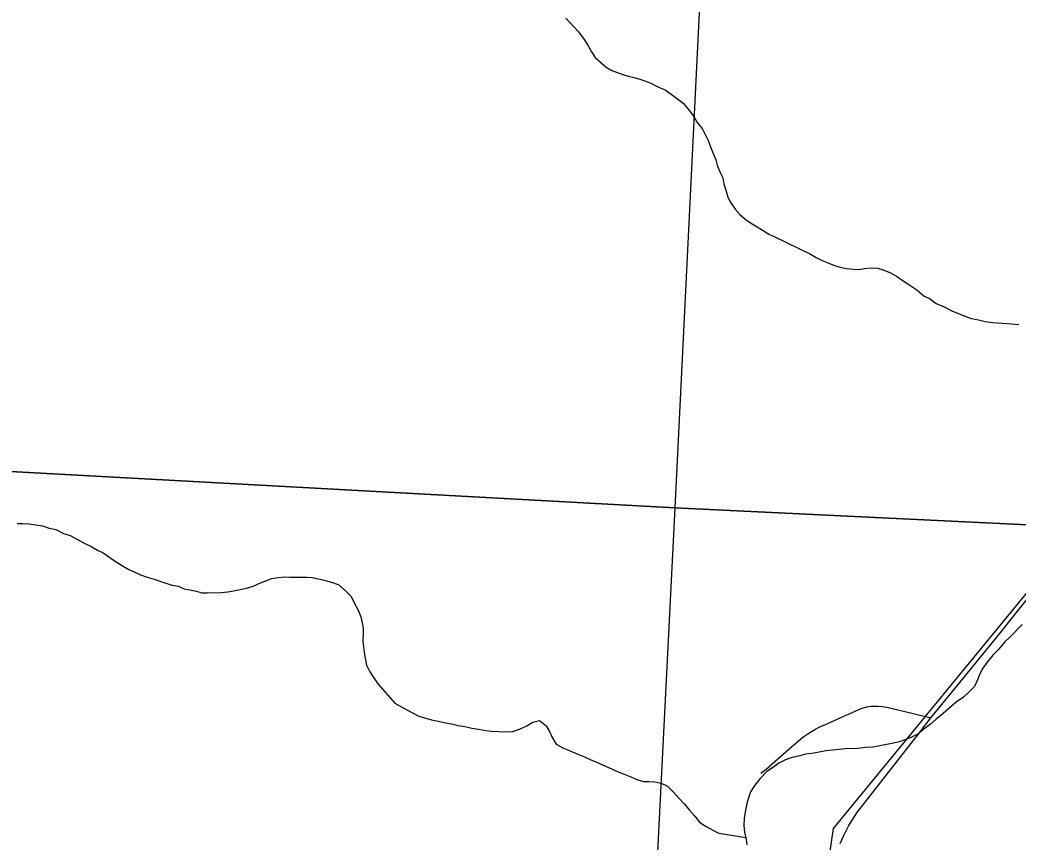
# Model space of a CAD drawing. Extents: x -3.3 to 34, y 0 to 56.8.
# Drawn here: x 2.183 to 2.868, y 29.204 to 29.768 of the extents above; entities that cross this region are included whole.
import ezdxf

# ---------------------------------------------------------------- set-up
doc = ezdxf.new("R2010")
doc.units = 0
for name, color, linetype in [('GM_X_Corporation', 7, 'Continuous'), ('GM_X_Rail_Line', 7, 'Continuous'), ('GM_X_Township_Road', 7, 'Continuous'), ('GT_Project_Soil_Layers', 7, 'Continuous')]:
    doc.layers.add(name, color=color, linetype=linetype)

msp = doc.modelspace()

# ---------------------------------------------------------------- linework, layer by layer
at = {"layer": 'GM_X_Corporation'}
for points in [[(1.67248, 30.48389), (2.6815, 30.42529), (2.63271, 29.43339), (1.63261, 29.48805), (1.6376, 29.60296)], [(3.49607, 29.39177), (3.49607, 30.38782), (2.6815, 30.42529), (2.63271, 29.43339)], [(1.63261, 29.48805), (2.63271, 29.43339), (2.58225, 28.42976), (1.58871, 28.4831), (1.59286, 28.57943)], [(3.49607, 28.387), (3.49607, 29.39177), (2.63271, 29.43339), (2.58225, 28.42976)]]:
    msp.add_lwpolyline(points, close=True, dxfattribs=at)
at = {"layer": 'GM_X_Rail_Line'}
msp.add_lwpolyline([(2.73941, 29.19768), (2.74166, 29.21321), (2.92617, 29.4382)], dxfattribs=at)
at = {"layer": 'GM_X_Township_Road'}
for points in [[(2.74617, 29.20297), (2.74842, 29.20798), (2.75199, 29.21489), (2.75598, 29.22144), (2.75813, 29.22463), (2.76072, 29.22804), (2.76835, 29.23762), (2.77576, 29.24714), (2.7913, 29.26709), (2.80032, 29.27867), (2.80848, 29.28909), (2.82321, 29.30734), (2.83117, 29.31704), (2.85367, 29.34448), (2.88157, 29.37943)], [(2.69183, 29.25116), (2.69444, 29.25327), (2.69759, 29.25585), (2.6977, 29.25599), (2.71278, 29.26922), (2.72059, 29.27591), (2.72388, 29.27829), (2.72648, 29.27986), (2.72914, 29.28132), (2.73185, 29.28268), (2.73778, 29.28537), (2.74625, 29.28921), (2.75451, 29.29294), (2.76064, 29.29561), (2.76452, 29.29675), (2.7671, 29.29708), (2.76952, 29.29717), (2.77227, 29.29708), (2.77498, 29.2969), (2.7781, 29.29642), (2.79528, 29.29242), (2.80848, 29.28909)]]:
    msp.add_lwpolyline(points, dxfattribs=at)
at = {"layer": 'GT_Project_Soil_Layers'}
for points in [[(2.55782, 29.76944), (2.56667, 29.76008), (2.57054, 29.75482), (2.57326, 29.7503), (2.57559, 29.74616), (2.57791, 29.74239), (2.58559, 29.73567), (2.58942, 29.73344), (2.59781, 29.73052), (2.60162, 29.72943), (2.60581, 29.72835), (2.61077, 29.7269), (2.61573, 29.72507), (2.62146, 29.72211), (2.62604, 29.72027), (2.63026, 29.71729), (2.63448, 29.71393), (2.63831, 29.71095), (2.64178, 29.70682), (2.64564, 29.70194), (2.64797, 29.6978), (2.65144, 29.69367), (2.65339, 29.6899), (2.65573, 29.685), (2.65731, 29.68047), (2.65927, 29.67594), (2.66083, 29.67217), (2.66164, 29.66839), (2.6636, 29.66386), (2.66555, 29.65971), (2.66637, 29.65555), (2.66794, 29.65064), (2.66914, 29.64648), (2.67109, 29.64271), (2.67418, 29.6382), (2.67765, 29.63445), (2.68187, 29.63072), (2.6857, 29.62811), (2.69335, 29.62366), (2.69718, 29.62106), (2.70138, 29.61921), (2.72584, 29.6074), (2.72966, 29.60517), (2.73387, 29.60295), (2.73845, 29.60112), (2.74226, 29.59965), (2.74608, 29.59856), (2.75027, 29.59748), (2.75521, 29.59717), (2.75901, 29.59684), (2.7628, 29.59765), (2.76773, 29.59809), (2.77191, 29.59777), (2.77572, 29.59668), (2.78068, 29.59447), (2.78489, 29.59225), (2.78872, 29.58964), (2.79331, 29.58667), (2.79868, 29.58295), (2.80367, 29.57884), (2.80749, 29.577), (2.81209, 29.57364), (2.81705, 29.57143)], [(2.81705, 29.57143), (2.82279, 29.56847), (2.8266, 29.56701), (2.83195, 29.5648), (2.83614, 29.56334), (2.84109, 29.56227), (2.84566, 29.56119), (2.85061, 29.5605), (2.85441, 29.56017), (2.86353, 29.55953), (2.86885, 29.55922)], [(2.18128, 29.42252), (2.18507, 29.42257), (2.18962, 29.42225), (2.19381, 29.42155), (2.19874, 29.42086), (2.20331, 29.4194), (2.20788, 29.41833), (2.21322, 29.41575), (2.21779, 29.41429), (2.22314, 29.41133), (2.22773, 29.40874), (2.23192, 29.4069), (2.23651, 29.4043), (2.24032, 29.40246), (2.24492, 29.39911), (2.24989, 29.39576), (2.2541, 29.39316), (2.25792, 29.39094), (2.26173, 29.38947), (2.26593, 29.38725), (2.2705, 29.3858), (2.27545, 29.38435), (2.28193, 29.38216), (2.28764, 29.38034), (2.29182, 29.37964), (2.29601, 29.3778), (2.29982, 29.37709), (2.30438, 29.37602), (2.30819, 29.37493), (2.31198, 29.37498), (2.32146, 29.37511), (2.326, 29.37555), (2.32978, 29.37636), (2.33432, 29.37718), (2.33961, 29.37839), (2.34339, 29.37958), (2.34829, 29.38193), (2.35206, 29.38312), (2.35621, 29.38469), (2.36075, 29.38551), (2.36454, 29.38594), (2.36833, 29.38562), (2.37212, 29.38567), (2.37591, 29.38572), (2.38008, 29.38578), (2.38388, 29.38545), (2.38921, 29.38438), (2.39377, 29.38331), (2.39834, 29.38185)], [(2.39834, 29.38185), (2.40215, 29.38039), (2.40676, 29.37628), (2.4106, 29.37253), (2.41256, 29.36801), (2.41527, 29.36311), (2.41723, 29.35859), (2.41805, 29.35442), (2.41886, 29.35064), (2.41891, 29.34685), (2.41859, 29.34229), (2.41903, 29.33774), (2.41946, 29.33396), (2.42027, 29.33017), (2.42109, 29.32525), (2.42343, 29.32073), (2.42885, 29.31246)], [(2.87112, 29.35323), (2.86288, 29.34477), (2.85912, 29.34131), (2.85464, 29.33594), (2.85089, 29.3321), (2.84715, 29.32749), (2.84417, 29.32328), (2.84194, 29.31946), (2.84048, 29.31526), (2.83826, 29.31068), (2.83451, 29.30684), (2.83075, 29.30337), (2.82586, 29.29989), (2.81685, 29.29218), (2.81196, 29.28832), (2.80821, 29.28486), (2.8037, 29.28139)], [(2.42885, 29.31246), (2.44047, 29.29931), (2.44505, 29.29671), (2.44926, 29.29449), (2.45308, 29.29227), (2.45691, 29.29042), (2.46567, 29.28788), (2.47024, 29.2868), (2.47557, 29.28574), (2.47938, 29.28503), (2.48395, 29.28395), (2.48851, 29.28325), (2.49347, 29.28218), (2.49803, 29.28148), (2.50298, 29.28041), (2.50678, 29.28008), (2.51704, 29.27946), (2.52159, 29.2799), (2.52613, 29.28148), (2.53066, 29.28343), (2.53518, 29.28615), (2.53972, 29.28735), (2.54433, 29.28362), (2.54666, 29.27985), (2.54822, 29.27608), (2.55132, 29.27119), (2.55591, 29.2686), (2.56011, 29.26675), (2.56622, 29.26418), (2.5708, 29.26235), (2.57462, 29.2605), (2.57844, 29.25903), (2.58913, 29.25424), (2.59372, 29.25203), (2.59791, 29.25057), (2.60249, 29.24873), (2.60669, 29.24689), (2.61127, 29.24543), (2.61506, 29.24548), (2.61887, 29.24515), (2.62343, 29.24445), (2.62764, 29.24223), (2.63148, 29.23849), (2.63534, 29.23399), (2.63918, 29.23025), (2.64266, 29.22574), (2.64651, 29.22162), (2.6496, 29.21749), (2.65419, 29.21451), (2.65916, 29.21192), (2.66298, 29.21007), (2.68132, 29.2071)], [(2.8037, 29.28139), (2.79957, 29.27792), (2.79466, 29.27557), (2.79051, 29.274), (2.78672, 29.27281), (2.7818, 29.27161), (2.77801, 29.2708), (2.77347, 29.26998), (2.76854, 29.26915), (2.76399, 29.26871), (2.75603, 29.26785), (2.75147, 29.26817), (2.7473, 29.26773), (2.74123, 29.26689), (2.7363, 29.26645), (2.73176, 29.26563), (2.72683, 29.2648), (2.72228, 29.26436), (2.7185, 29.26317), (2.7132, 29.26196), (2.70866, 29.26039), (2.70413, 29.25805), (2.70037, 29.25534), (2.69586, 29.25225), (2.69136, 29.24764), (2.68762, 29.24303), (2.68464, 29.23844), (2.68318, 29.23425), (2.68209, 29.23044), (2.68102, 29.22473), (2.68032, 29.22017), (2.68, 29.21561), (2.68044, 29.21069), (2.68165, 29.20577), (2.68207, 29.20198)]]:
    msp.add_lwpolyline(points, dxfattribs=at)

doc.saveas('drawing.dxf')
